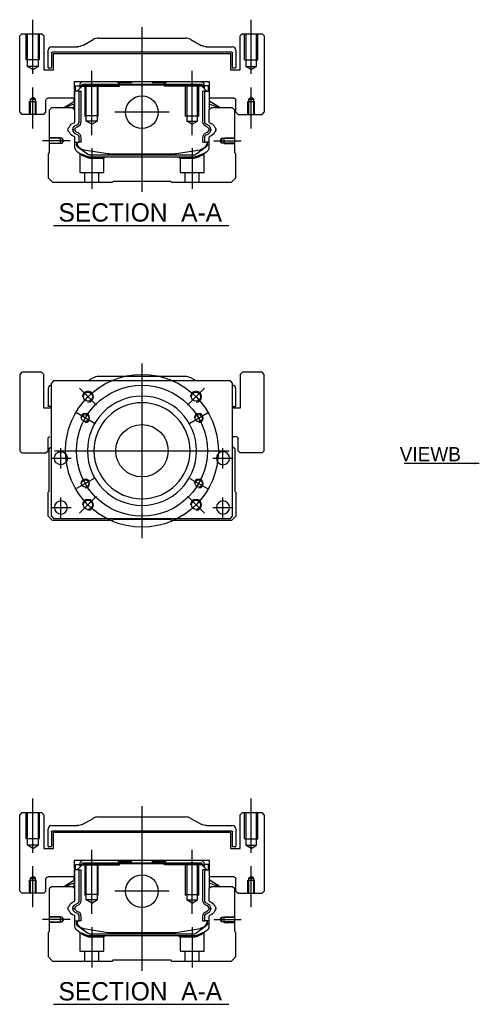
# Model space of a CAD drawing. Header units: millimetres. Extents: x 1805 to 4914, y -1594 to 860.
# Tile 441 of 656: x 3642 to 3853, y -1130 to -679. Entities that reach past the tile are written whole.
import ezdxf
from ezdxf.lldxf.tags import DXFTag

# ---------------------------------------------------------------- set-up
doc = ezdxf.new("R2010")
doc.units = ezdxf.units.MM
doc.layers.get('0').update_dxf_attribs({"linetype": 'CONTINUOUS'})
doc.styles.add('CHN', font='txt')
doc.styles.add('DIM-7', font='SIMPLEX.shx', dxfattribs={"width": 0.7, "bigfont": 'chineset.shx'})
tags = doc.linetypes.add('DASHED', pattern=[25.72, 12.86, -12.86]).pattern_tags.tags
tags[6:7] = [DXFTag(74, 4), DXFTag(75, 0), DXFTag(340, '0'), DXFTag(46, 0.0), DXFTag(50, 0.0), DXFTag(44, 0.0), DXFTag(45, 0.0)]
tags[4:5] = [DXFTag(74, 4), DXFTag(75, 0), DXFTag(340, '0'), DXFTag(46, 0.0), DXFTag(50, 0.0), DXFTag(44, 0.0), DXFTag(45, 0.0)]
doc.dimstyles.new('CNS', dxfattribs={"dimtxt": 3.5, "dimasz": 2.5, "dimexe": 1, "dimexo": 1, "dimgap": 1, "dimtad": 1, "dimdsep": 46, "dimtxsty": 'DIM-7', "dimcen": 0.09, "dimclrd": 4, "dimclre": 4, "dimclrt": 1, "dimadec": 0, "dimazin": 0, "dimtfac": 1, "dimtmove": 0, "dimatfit": 3, "dimfxl": 0, "dimtvp": 0.971429, "dimtolj": 1, "dimarcsym": 0})

msp = doc.modelspace()

# ---------------------------------------------------------------- linework, layer by layer
at = {"ltscale": 0.2}
for p, q in [((3648.39, -703.57), (3648.39, -678.74)), ((3748.39, -703.57), (3748.39, -678.74)), ((3698.39, -682.16), (3698.39, -757.66)), ((3675.39, -731.6), (3675.39, -702.16)), ((3721.39, -731.6), (3721.39, -702.16)), ((3648.39, -728.57), (3648.39, -709.74)), ((3748.39, -728.57), (3748.39, -709.74)), ((3710.86, -721.16), (3685.91, -721.16)), ((3665.53, -734.16), (3652.89, -734.16)), ((3731.24, -734.16), (3743.89, -734.16)), ((3675.39, -737.66), (3675.39, -756.16)), ((3721.39, -737.66), (3721.39, -756.16)), ((3677.53, -855.33), (3669.75, -847.56)), ((3719.25, -855.33), (3727.02, -847.56)), ((3677.53, -897.05), (3669.75, -904.83)), ((3719.25, -897.05), (3727.02, -904.83)), ((3648.39, -1060.31), (3648.39, -1035.49)), ((3748.39, -1060.31), (3748.39, -1035.49)), ((3698.39, -1038.9), (3698.39, -1114.4)), ((3675.39, -1088.34), (3675.39, -1058.9)), ((3721.39, -1088.34), (3721.39, -1058.9)), ((3648.39, -1085.31), (3648.39, -1066.49)), ((3748.39, -1085.31), (3748.39, -1066.49)), ((3710.86, -1077.9), (3685.91, -1077.9)), ((3665.53, -1090.9), (3652.89, -1090.9)), ((3731.24, -1090.9), (3743.89, -1090.9)), ((3675.39, -1094.4), (3675.39, -1112.9)), ((3721.39, -1094.4), (3721.39, -1112.9))]:
    msp.add_line(p, q, dxfattribs=at)
at = {"linetype": 'Continuous'}
for p, q in [((3643.39, -685.16), (3642.39, -686.16)), ((3643.39, -685.16), (3642.39, -686.16)), ((3643.39, -685.16), (3652.39, -685.16)), ((3653.39, -686.16), (3652.39, -685.16)), ((3744.39, -685.16), (3743.39, -686.16)), ((3744.39, -685.16), (3743.39, -686.16)), ((3744.39, -685.16), (3753.39, -685.16)), ((3754.39, -686.16), (3753.39, -685.16)), ((3642.39, -721.16), (3642.39, -686.16)), ((3642.39, -721.16), (3642.39, -686.16)), ((3653.39, -686.16), (3653.39, -701.66)), ((3671.29, -690.5), (3675.98, -687.82)), ((3678.46, -687.16), (3718.31, -687.16)), ((3720.79, -687.82), (3725.48, -690.5)), ((3743.39, -701.66), (3743.39, -686.16)), ((3743.39, -701.66), (3743.39, -686.16)), ((3754.39, -686.16), (3754.39, -721.16)), ((3655.39, -700.63), (3655.39, -692.66)), ((3656.89, -691.16), (3668.81, -691.16)), ((3656.89, -693.96), (3656.89, -700.63)), ((3739.59, -693.66), (3657.19, -693.66)), ((3657.89, -694.16), (3738.89, -694.16)), ((3657.89, -701.66), (3657.89, -694.16)), ((3657.89, -701.66), (3657.89, -694.16)), ((3727.96, -691.16), (3739.89, -691.16)), ((3738.89, -694.16), (3738.89, -701.66)), ((3739.89, -700.93), (3739.89, -693.96)), ((3741.39, -692.66), (3741.39, -700.63)), ((3653.39, -701.66), (3657.89, -701.66)), ((3656.59, -700.93), (3655.69, -700.93)), ((3738.89, -701.66), (3743.39, -701.66)), ((3741.09, -700.93), (3739.89, -700.93)), ((3667.4, -707.16), (3667.42, -714.66)), ((3729.37, -707.16), (3667.4, -707.16)), ((3670.91, -707.16), (3669.91, -708.16)), ((3687.19, -707.16), (3687.74, -707.71)), ((3687.74, -707.71), (3688.09, -707.71)), ((3693.39, -707.71), (3688.09, -707.71)), ((3688.09, -708.21), (3688.09, -707.71)), ((3693.39, -707.71), (3693.94, -707.16)), ((3702.84, -707.16), (3693.94, -707.16)), ((3703.39, -707.71), (3702.84, -707.16)), ((3708.69, -707.71), (3703.39, -707.71)), ((3708.69, -708.21), (3708.69, -707.71)), ((3708.69, -707.71), (3709.04, -707.71)), ((3709.04, -707.71), (3709.59, -707.16)), ((3709.04, -707.71), (3709.59, -707.16)), ((3726.87, -708.16), (3725.87, -707.16)), ((3729.36, -714.66), (3729.37, -707.16)), ((3729.36, -711.41), (3729.37, -707.16)), ((3667.51, -711.41), (3667.41, -711.41)), ((3667.51, -716.06), (3667.51, -711.41)), ((3667.56, -711.41), (3667.51, -711.41)), ((3669.66, -711.41), (3667.56, -711.41)), ((3667.56, -711.41), (3667.56, -718.66)), ((3667.91, -709.01), (3669.91, -709.01)), ((3667.91, -711.41), (3667.91, -709.01)), ((3668.71, -711.41), (3671.41, -708.71)), ((3669.66, -725.36), (3669.66, -711.41)), ((3669.66, -711.41), (3670.56, -711.41)), ((3669.91, -708.16), (3669.91, -709.01)), ((3669.91, -709.01), (3669.91, -710.21)), ((3670.41, -709.16), (3669.91, -709.16)), ((3670.41, -709.07), (3671.27, -708.21)), ((3670.64, -709.17), (3670.41, -709.07)), ((3670.41, -709.71), (3670.41, -709.07)), ((3670.56, -725.36), (3670.56, -711.41)), ((3670.64, -709.17), (3671.37, -708.44)), ((3670.64, -709.48), (3670.64, -709.17)), ((3671.27, -708.21), (3725.5, -708.21)), ((3671.37, -708.44), (3671.27, -708.21)), ((3671.37, -708.44), (3725.41, -708.44)), ((3725.37, -708.71), (3671.41, -708.71)), ((3728.07, -711.41), (3725.37, -708.71)), ((3725.41, -708.44), (3725.5, -708.21)), ((3726.14, -709.17), (3725.41, -708.44)), ((3726.37, -709.07), (3725.5, -708.21)), ((3726.14, -709.17), (3726.37, -709.07)), ((3726.14, -709.48), (3726.14, -709.17)), ((3727.12, -711.41), (3726.22, -711.41)), ((3726.22, -725.36), (3726.22, -711.41)), ((3726.37, -709.71), (3726.37, -709.07)), ((3726.87, -709.16), (3726.37, -709.16)), ((3726.87, -709.01), (3726.87, -708.16)), ((3728.87, -709.01), (3726.87, -709.01)), ((3726.87, -709.01), (3726.87, -710.21)), ((3727.12, -711.41), (3729.22, -711.41)), ((3727.12, -725.36), (3727.12, -711.41)), ((3728.87, -709.01), (3728.87, -709.01)), ((3728.87, -711.41), (3728.87, -709.01)), ((3728.87, -711.41), (3728.87, -709.01)), ((3729.22, -711.41), (3729.27, -711.41)), ((3729.22, -711.41), (3729.22, -718.66)), ((3729.27, -711.41), (3729.36, -711.41)), ((3729.27, -716.06), (3729.27, -711.41)), ((3654.39, -721.16), (3654.39, -715.66)), ((3667.42, -714.66), (3655.39, -714.66)), ((3662.5, -719.16), (3667.56, -716.02)), ((3667.41, -716.12), (3667.41, -714.66)), ((3734.27, -719.16), (3729.22, -716.02)), ((3740.39, -714.66), (3729.36, -714.66)), ((3729.37, -716.12), (3729.37, -714.66)), ((3734.27, -719.16), (3729.37, -716.12)), ((3741.39, -721.16), (3741.39, -715.66)), ((3741.39, -721.16), (3741.39, -715.66)), ((3642.39, -721.16), (3643.39, -722.16)), ((3642.39, -721.16), (3643.39, -722.16)), ((3653.39, -722.16), (3654.39, -721.16)), ((3656.89, -719.16), (3655.89, -720.16)), ((3655.89, -720.16), (3655.89, -739.61)), ((3666.71, -719.16), (3656.89, -719.16)), ((3667.56, -717.36), (3663.05, -719.16)), ((3667.71, -720.16), (3666.71, -719.16)), ((3667.41, -719.86), (3667.41, -717.42)), ((3667.51, -719.96), (3667.51, -717.38)), ((3667.71, -725.48), (3667.71, -720.16)), ((3730.07, -719.16), (3729.07, -720.16)), ((3729.07, -720.16), (3729.07, -725.48)), ((3729.22, -717.36), (3733.72, -719.16)), ((3729.27, -719.96), (3729.27, -717.38)), ((3729.37, -719.86), (3729.37, -717.42)), ((3739.89, -719.16), (3730.07, -719.16)), ((3740.89, -720.16), (3739.89, -719.16)), ((3740.89, -739.61), (3740.89, -720.16)), ((3741.39, -721.16), (3742.39, -722.16)), ((3741.39, -721.16), (3742.39, -722.16)), ((3753.39, -722.16), (3754.39, -721.16)), ((3653.39, -722.16), (3643.39, -722.16)), ((3742.39, -722.16), (3753.39, -722.16)), ((3667.71, -737.09), (3667.71, -732.7)), ((3667.71, -734.81), (3669.66, -734.81)), ((3668.41, -734.81), (3668.41, -735.89)), ((3668.71, -734.81), (3668.71, -735.86)), ((3669.66, -734.81), (3669.66, -732.81)), ((3670.56, -734.81), (3669.66, -734.81)), ((3670.56, -734.81), (3670.56, -732.81)), ((3726.22, -734.81), (3726.22, -732.81)), ((3726.22, -734.81), (3727.12, -734.81)), ((3727.12, -734.81), (3727.12, -732.81)), ((3729.07, -734.81), (3727.12, -734.81)), ((3728.07, -734.81), (3728.07, -735.86)), ((3728.37, -735.89), (3728.37, -734.81)), ((3729.07, -732.7), (3729.07, -737.09)), ((3655.89, -739.61), (3655.39, -740.11)), ((3669.09, -737.16), (3669.02, -737.11)), ((3673.51, -740.37), (3669.09, -737.16)), ((3671.78, -738.29), (3682.68, -740.03)), ((3714.09, -740.03), (3725, -738.29)), ((3727.68, -737.16), (3723.26, -740.37)), ((3727.75, -737.11), (3727.68, -737.16)), ((3741.39, -740.11), (3740.89, -739.61)), ((3655.39, -740.11), (3655.39, -751.16)), ((3674.39, -740.66), (3722.38, -740.66)), ((3721.88, -741.66), (3674.9, -741.66)), ((3684.34, -740.16), (3712.44, -740.16)), ((3727.21, -739.86), (3723.78, -741.28)), ((3741.39, -751.16), (3741.39, -740.11)), ((3655.39, -751.16), (3657.39, -753.16)), ((3684.89, -753.16), (3685.39, -752.66)), ((3685.39, -752.66), (3711.39, -752.66)), ((3711.39, -752.66), (3711.89, -753.16)), ((3739.39, -753.16), (3741.39, -751.16)), ((3657.39, -753.16), (3684.89, -753.16)), ((3711.89, -753.16), (3739.39, -753.16)), ((3643.39, -840.19), (3642.39, -841.19)), ((3643.39, -840.19), (3642.39, -841.19)), ((3642.39, -841.19), (3642.39, -876.19)), ((3642.39, -841.19), (3642.39, -876.19)), ((3652.39, -840.19), (3643.39, -840.19)), ((3653.39, -841.19), (3652.39, -840.19)), ((3653.39, -856.69), (3653.39, -841.19)), ((3675.98, -842.85), (3673.64, -844.19)), ((3718.31, -842.19), (3678.46, -842.19)), ((3723.14, -844.19), (3720.79, -842.85)), ((3744.39, -840.19), (3743.39, -841.19)), ((3744.39, -840.19), (3743.39, -841.19)), ((3743.39, -841.19), (3743.39, -856.69)), ((3743.39, -841.19), (3743.39, -856.69)), ((3753.39, -840.19), (3744.39, -840.19)), ((3754.39, -841.19), (3753.39, -840.19)), ((3754.39, -876.19), (3754.39, -841.19)), ((3655.39, -847.69), (3655.39, -855.66)), ((3657.89, -844.19), (3656.89, -845.19)), ((3656.89, -906.19), (3656.89, -845.19)), ((3726.39, -844.19), (3657.89, -844.19)), ((3738.89, -844.19), (3726.39, -844.19)), ((3739.89, -845.19), (3738.89, -844.19)), ((3739.89, -906.19), (3739.89, -845.19)), ((3741.39, -855.66), (3741.39, -847.69)), ((3656.89, -856.69), (3653.39, -856.69)), ((3656.89, -855.96), (3655.69, -855.96)), ((3743.39, -856.69), (3739.89, -856.69)), ((3740.19, -855.96), (3741.09, -855.96)), ((3739.89, -869.69), (3741.39, -869.69)), ((3655.39, -876.19), (3655.39, -870.69)), ((3655.89, -875.19), (3656.89, -874.19)), ((3739.89, -874.19), (3740.89, -875.19)), ((3742.39, -876.19), (3742.39, -870.69)), ((3642.39, -876.19), (3643.39, -877.19)), ((3642.39, -876.19), (3643.39, -877.19)), ((3643.39, -877.19), (3654.39, -877.19)), ((3654.39, -877.19), (3655.39, -876.19)), ((3655.89, -894.64), (3655.89, -875.19)), ((3740.89, -875.19), (3740.89, -894.64)), ((3742.39, -876.19), (3743.39, -877.19)), ((3753.39, -877.19), (3743.39, -877.19)), ((3753.39, -877.19), (3754.39, -876.19)), ((3655.39, -895.14), (3655.89, -894.64)), ((3655.39, -906.19), (3655.39, -895.14)), ((3740.89, -894.64), (3741.39, -895.14)), ((3741.39, -895.14), (3741.39, -906.19)), ((3657.39, -908.19), (3655.39, -906.19)), ((3656.89, -906.19), (3657.89, -907.19)), ((3738.89, -907.19), (3739.89, -906.19)), ((3741.39, -906.19), (3739.39, -908.19)), ((3684.89, -908.19), (3657.39, -908.19)), ((3657.89, -907.19), (3738.89, -907.19)), ((3685.39, -907.69), (3684.89, -908.19)), ((3711.39, -907.69), (3685.39, -907.69)), ((3711.89, -908.19), (3711.39, -907.69)), ((3739.39, -908.19), (3711.89, -908.19)), ((3643.39, -1041.9), (3642.39, -1042.9)), ((3643.39, -1041.9), (3642.39, -1042.9)), ((3642.39, -1077.9), (3642.39, -1042.9)), ((3642.39, -1077.9), (3642.39, -1042.9)), ((3643.39, -1041.9), (3652.39, -1041.9)), ((3653.39, -1042.9), (3652.39, -1041.9)), ((3653.39, -1042.9), (3653.39, -1058.4)), ((3671.29, -1047.24), (3675.98, -1044.56)), ((3678.46, -1043.9), (3718.31, -1043.9)), ((3720.79, -1044.56), (3725.48, -1047.24)), ((3744.39, -1041.9), (3743.39, -1042.9)), ((3744.39, -1041.9), (3743.39, -1042.9)), ((3743.39, -1058.4), (3743.39, -1042.9)), ((3743.39, -1058.4), (3743.39, -1042.9)), ((3744.39, -1041.9), (3753.39, -1041.9)), ((3754.39, -1042.9), (3753.39, -1041.9)), ((3754.39, -1042.9), (3754.39, -1077.9)), ((3655.39, -1057.37), (3655.39, -1049.4)), ((3656.89, -1047.9), (3668.81, -1047.9)), ((3656.89, -1050.7), (3656.89, -1057.37)), ((3739.59, -1050.4), (3657.19, -1050.4)), ((3727.96, -1047.9), (3739.89, -1047.9)), ((3739.89, -1057.67), (3739.89, -1050.7)), ((3741.39, -1049.4), (3741.39, -1057.37)), ((3657.89, -1050.9), (3738.89, -1050.9)), ((3657.89, -1058.4), (3657.89, -1050.9)), ((3657.89, -1058.4), (3657.89, -1050.9)), ((3738.89, -1050.9), (3738.89, -1058.4)), ((3653.39, -1058.4), (3657.89, -1058.4)), ((3656.59, -1057.67), (3655.69, -1057.67)), ((3738.89, -1058.4), (3743.39, -1058.4)), ((3741.09, -1057.67), (3739.89, -1057.67)), ((3667.4, -1063.9), (3667.42, -1071.4)), ((3729.37, -1063.9), (3667.4, -1063.9)), ((3670.91, -1063.9), (3669.91, -1064.9)), ((3687.19, -1063.9), (3687.74, -1064.45)), ((3693.39, -1064.45), (3693.94, -1063.9)), ((3702.84, -1063.9), (3693.94, -1063.9)), ((3703.39, -1064.45), (3702.84, -1063.9)), ((3709.04, -1064.45), (3709.59, -1063.9)), ((3709.04, -1064.45), (3709.59, -1063.9)), ((3726.87, -1064.9), (3725.87, -1063.9)), ((3729.36, -1071.4), (3729.37, -1063.9)), ((3729.36, -1068.15), (3729.37, -1063.9)), ((3667.51, -1068.15), (3667.41, -1068.15)), ((3667.51, -1072.8), (3667.51, -1068.15)), ((3667.56, -1068.15), (3667.51, -1068.15)), ((3669.66, -1068.15), (3667.56, -1068.15)), ((3667.56, -1068.15), (3667.56, -1075.4)), ((3667.91, -1065.75), (3669.91, -1065.75)), ((3667.91, -1068.15), (3667.91, -1065.75)), ((3668.71, -1068.15), (3671.41, -1065.45)), ((3669.66, -1082.1), (3669.66, -1068.15)), ((3669.66, -1068.15), (3670.56, -1068.15)), ((3669.91, -1064.9), (3669.91, -1065.75)), ((3669.91, -1065.75), (3669.91, -1066.95)), ((3670.41, -1065.9), (3669.91, -1065.9)), ((3670.41, -1065.81), (3671.27, -1064.95)), ((3670.64, -1065.91), (3670.41, -1065.81)), ((3670.41, -1066.45), (3670.41, -1065.81)), ((3670.56, -1082.1), (3670.56, -1068.15)), ((3670.64, -1065.91), (3671.37, -1065.18)), ((3670.64, -1066.22), (3670.64, -1065.91)), ((3671.27, -1064.95), (3725.5, -1064.95)), ((3671.37, -1065.18), (3671.27, -1064.95)), ((3671.37, -1065.18), (3725.41, -1065.18)), ((3725.37, -1065.45), (3671.41, -1065.45)), ((3687.74, -1064.45), (3688.09, -1064.45)), ((3693.39, -1064.45), (3688.09, -1064.45)), ((3688.09, -1064.95), (3688.09, -1064.45)), ((3708.69, -1064.45), (3703.39, -1064.45)), ((3708.69, -1064.95), (3708.69, -1064.45)), ((3708.69, -1064.45), (3709.04, -1064.45)), ((3728.07, -1068.15), (3725.37, -1065.45)), ((3725.41, -1065.18), (3725.5, -1064.95)), ((3726.14, -1065.91), (3725.41, -1065.18)), ((3726.37, -1065.81), (3725.5, -1064.95)), ((3726.14, -1065.91), (3726.37, -1065.81)), ((3726.14, -1066.22), (3726.14, -1065.91)), ((3727.12, -1068.15), (3726.22, -1068.15)), ((3726.22, -1082.1), (3726.22, -1068.15)), ((3726.37, -1066.45), (3726.37, -1065.81)), ((3726.87, -1065.9), (3726.37, -1065.9)), ((3726.87, -1065.75), (3726.87, -1064.9)), ((3728.87, -1065.75), (3726.87, -1065.75)), ((3726.87, -1065.75), (3726.87, -1066.95)), ((3727.12, -1068.15), (3729.22, -1068.15)), ((3727.12, -1082.1), (3727.12, -1068.15)), ((3728.87, -1065.75), (3728.87, -1065.75)), ((3728.87, -1068.15), (3728.87, -1065.75)), ((3728.87, -1068.15), (3728.87, -1065.75)), ((3729.22, -1068.15), (3729.27, -1068.15)), ((3729.22, -1068.15), (3729.22, -1075.4)), ((3729.27, -1068.15), (3729.36, -1068.15)), ((3729.27, -1072.8), (3729.27, -1068.15)), ((3654.39, -1077.9), (3654.39, -1072.4)), ((3667.42, -1071.4), (3655.39, -1071.4)), ((3662.5, -1075.9), (3667.56, -1072.76)), ((3667.41, -1072.86), (3667.41, -1071.4)), ((3734.27, -1075.9), (3729.22, -1072.76)), ((3740.39, -1071.4), (3729.36, -1071.4)), ((3729.37, -1072.86), (3729.37, -1071.4)), ((3734.27, -1075.9), (3729.37, -1072.86)), ((3741.39, -1077.9), (3741.39, -1072.4)), ((3741.39, -1077.9), (3741.39, -1072.4)), ((3656.89, -1075.9), (3655.89, -1076.9)), ((3655.89, -1076.9), (3655.89, -1096.35)), ((3666.71, -1075.9), (3656.89, -1075.9)), ((3667.56, -1074.1), (3663.05, -1075.9)), ((3667.71, -1076.9), (3666.71, -1075.9)), ((3667.41, -1076.6), (3667.41, -1074.16)), ((3667.51, -1076.7), (3667.51, -1074.12)), ((3667.71, -1082.22), (3667.71, -1076.9)), ((3730.07, -1075.9), (3729.07, -1076.9)), ((3729.07, -1076.9), (3729.07, -1082.22)), ((3729.22, -1074.1), (3733.72, -1075.9)), ((3729.27, -1076.7), (3729.27, -1074.12)), ((3729.37, -1076.6), (3729.37, -1074.16)), ((3739.89, -1075.9), (3730.07, -1075.9)), ((3740.89, -1076.9), (3739.89, -1075.9)), ((3740.89, -1096.35), (3740.89, -1076.9)), ((3642.39, -1077.9), (3643.39, -1078.9)), ((3642.39, -1077.9), (3643.39, -1078.9)), ((3653.39, -1078.9), (3643.39, -1078.9)), ((3653.39, -1078.9), (3654.39, -1077.9)), ((3741.39, -1077.9), (3742.39, -1078.9)), ((3741.39, -1077.9), (3742.39, -1078.9)), ((3742.39, -1078.9), (3753.39, -1078.9)), ((3753.39, -1078.9), (3754.39, -1077.9)), ((3667.71, -1093.83), (3667.71, -1089.44)), ((3669.66, -1091.55), (3669.66, -1089.55)), ((3670.56, -1091.55), (3670.56, -1089.55)), ((3726.22, -1091.55), (3726.22, -1089.55)), ((3727.12, -1091.55), (3727.12, -1089.55)), ((3729.07, -1089.44), (3729.07, -1093.83)), ((3667.71, -1091.55), (3669.66, -1091.55)), ((3668.41, -1091.55), (3668.41, -1092.63)), ((3668.71, -1091.55), (3668.71, -1092.6)), ((3669.09, -1093.9), (3669.02, -1093.85)), ((3673.51, -1097.11), (3669.09, -1093.9)), ((3670.56, -1091.55), (3669.66, -1091.55)), ((3671.78, -1095.03), (3682.68, -1096.77)), ((3714.09, -1096.77), (3725, -1095.03)), ((3727.68, -1093.9), (3723.26, -1097.11)), ((3726.22, -1091.55), (3727.12, -1091.55)), ((3729.07, -1091.55), (3727.12, -1091.55)), ((3727.75, -1093.85), (3727.68, -1093.9)), ((3728.07, -1091.55), (3728.07, -1092.6)), ((3728.37, -1092.63), (3728.37, -1091.55)), ((3655.89, -1096.35), (3655.39, -1096.85)), ((3655.39, -1096.85), (3655.39, -1107.9)), ((3674.39, -1097.4), (3722.38, -1097.4)), ((3721.88, -1098.4), (3674.9, -1098.4)), ((3684.34, -1096.9), (3712.44, -1096.9)), ((3727.21, -1096.6), (3723.78, -1098.02)), ((3741.39, -1096.85), (3740.89, -1096.35)), ((3741.39, -1107.9), (3741.39, -1096.85)), ((3655.39, -1107.9), (3657.39, -1109.9)), ((3684.89, -1109.9), (3685.39, -1109.4)), ((3685.39, -1109.4), (3711.39, -1109.4)), ((3711.39, -1109.4), (3711.89, -1109.9)), ((3739.39, -1109.9), (3741.39, -1107.9)), ((3657.39, -1109.9), (3684.89, -1109.9)), ((3711.89, -1109.9), (3739.39, -1109.9))]:
    msp.add_line(p, q, dxfattribs=at)
at = {"linetype": 'DASHED', "ltscale": 0.08}
for p, q in [((3645.39, -697.16), (3645.39, -685.16)), ((3645.89, -697.16), (3645.89, -685.16)), ((3645.89, -700.16), (3645.89, -685.16)), ((3650.89, -685.16), (3650.89, -697.16)), ((3650.89, -685.16), (3650.89, -700.16)), ((3651.39, -697.16), (3651.39, -685.16)), ((3745.39, -697.16), (3745.39, -685.16)), ((3745.89, -685.16), (3745.89, -697.16)), ((3745.89, -685.16), (3745.89, -700.16)), ((3750.89, -697.16), (3750.89, -685.16)), ((3750.89, -700.16), (3750.89, -685.16)), ((3751.39, -697.16), (3751.39, -685.16)), ((3651.39, -697.16), (3645.39, -697.16)), ((3745.39, -697.16), (3751.39, -697.16)), ((3650.89, -700.16), (3645.89, -700.16)), ((3648.39, -701.6), (3645.89, -700.16)), ((3648.39, -701.6), (3650.89, -700.16)), ((3745.89, -700.16), (3750.89, -700.16)), ((3748.39, -701.6), (3745.89, -700.16)), ((3748.39, -701.6), (3750.89, -700.16)), ((3646.89, -716.16), (3649.89, -716.16)), ((3646.89, -722.16), (3646.89, -716.16)), ((3647.14, -715.16), (3648.39, -714.44)), ((3647.14, -715.16), (3647.14, -722.16)), ((3647.14, -715.16), (3647.14, -715.16)), ((3647.14, -715.16), (3649.64, -715.16)), ((3647.14, -716.16), (3647.14, -722.16)), ((3649.64, -715.16), (3648.39, -714.44)), ((3649.64, -722.16), (3649.64, -715.16)), ((3649.64, -722.16), (3649.64, -716.16)), ((3649.89, -722.16), (3649.89, -716.16)), ((3746.89, -716.16), (3749.89, -716.16)), ((3746.89, -722.16), (3746.89, -716.16)), ((3747.14, -715.16), (3748.39, -714.44)), ((3747.14, -715.16), (3747.14, -722.16)), ((3747.14, -715.16), (3747.14, -715.16)), ((3747.14, -715.16), (3749.64, -715.16)), ((3747.14, -716.16), (3747.14, -722.16)), ((3749.64, -715.16), (3748.39, -714.44)), ((3749.64, -722.16), (3749.64, -715.16)), ((3749.64, -722.16), (3749.64, -716.16)), ((3749.89, -722.16), (3749.89, -716.16)), ((3645.39, -1053.9), (3645.39, -1041.9)), ((3645.89, -1053.9), (3645.89, -1041.9)), ((3645.89, -1056.9), (3645.89, -1041.9)), ((3650.89, -1041.9), (3650.89, -1053.9)), ((3650.89, -1041.9), (3650.89, -1056.9)), ((3651.39, -1053.9), (3651.39, -1041.9)), ((3745.39, -1053.9), (3745.39, -1041.9)), ((3745.89, -1041.9), (3745.89, -1053.9)), ((3745.89, -1041.9), (3745.89, -1056.9)), ((3750.89, -1053.9), (3750.89, -1041.9)), ((3750.89, -1056.9), (3750.89, -1041.9)), ((3751.39, -1053.9), (3751.39, -1041.9)), ((3651.39, -1053.9), (3645.39, -1053.9)), ((3745.39, -1053.9), (3751.39, -1053.9)), ((3650.89, -1056.9), (3645.89, -1056.9)), ((3648.39, -1058.34), (3645.89, -1056.9)), ((3648.39, -1058.34), (3650.89, -1056.9)), ((3745.89, -1056.9), (3750.89, -1056.9)), ((3748.39, -1058.34), (3745.89, -1056.9)), ((3748.39, -1058.34), (3750.89, -1056.9)), ((3646.89, -1072.9), (3649.89, -1072.9)), ((3646.89, -1078.9), (3646.89, -1072.9)), ((3647.14, -1071.9), (3648.39, -1071.18)), ((3647.14, -1071.9), (3647.14, -1078.9)), ((3647.14, -1071.9), (3647.14, -1071.9)), ((3647.14, -1071.9), (3649.64, -1071.9)), ((3647.14, -1072.9), (3647.14, -1078.9)), ((3649.64, -1071.9), (3648.39, -1071.18)), ((3649.64, -1078.9), (3649.64, -1071.9)), ((3649.64, -1078.9), (3649.64, -1072.9)), ((3649.89, -1078.9), (3649.89, -1072.9)), ((3746.89, -1072.9), (3749.89, -1072.9)), ((3746.89, -1078.9), (3746.89, -1072.9)), ((3747.14, -1071.9), (3748.39, -1071.18)), ((3747.14, -1071.9), (3747.14, -1078.9)), ((3747.14, -1071.9), (3747.14, -1071.9)), ((3747.14, -1071.9), (3749.64, -1071.9)), ((3747.14, -1072.9), (3747.14, -1078.9)), ((3749.64, -1071.9), (3748.39, -1071.18)), ((3749.64, -1078.9), (3749.64, -1071.9)), ((3749.64, -1078.9), (3749.64, -1072.9)), ((3749.89, -1078.9), (3749.89, -1072.9))]:
    msp.add_line(p, q, dxfattribs=at)
at = {"linetype": 'DASHED'}
for p, q in [((3687.19, -707.16), (3687.74, -707.71)), ((3687.74, -709.16), (3687.74, -707.71)), ((3709.04, -707.71), (3708.69, -707.71)), ((3709.04, -709.16), (3709.04, -707.71)), ((3670.41, -709.16), (3688.09, -709.16)), ((3688.09, -709.16), (3688.09, -708.21)), ((3708.69, -709.16), (3708.69, -708.21)), ((3726.37, -709.16), (3708.69, -709.16)), ((3727.67, -709.21), (3727.67, -709.21)), ((3729.36, -711.41), (3729.37, -711.41)), ((3729.43, -716.16), (3729.43, -716.16)), ((3674.94, -742.16), (3680.89, -742.16)), ((3680.89, -742.16), (3681.39, -741.66)), ((3715.33, -741.66), (3715.83, -742.16)), ((3715.83, -742.16), (3721.83, -742.16)), ((3653.39, -841.19), (3652.39, -840.19)), ((3653.39, -856.69), (3653.39, -841.19)), ((3754.39, -841.19), (3753.39, -840.19)), ((3754.39, -876.19), (3754.39, -841.19)), ((3655.39, -876.19), (3655.39, -870.69)), ((3654.39, -877.19), (3655.39, -876.19)), ((3753.39, -877.19), (3754.39, -876.19)), ((3687.19, -1063.9), (3687.74, -1064.45)), ((3670.41, -1065.9), (3688.09, -1065.9)), ((3687.74, -1065.9), (3687.74, -1064.45)), ((3688.09, -1065.9), (3688.09, -1064.95)), ((3709.04, -1064.45), (3708.69, -1064.45)), ((3708.69, -1065.9), (3708.69, -1064.95)), ((3726.37, -1065.9), (3708.69, -1065.9)), ((3709.04, -1065.9), (3709.04, -1064.45)), ((3727.67, -1065.95), (3727.67, -1065.95)), ((3729.36, -1068.15), (3729.37, -1068.15)), ((3729.43, -1072.9), (3729.43, -1072.9)), ((3674.94, -1098.9), (3680.89, -1098.9)), ((3680.89, -1098.9), (3681.39, -1098.4)), ((3715.33, -1098.4), (3715.83, -1098.9)), ((3715.83, -1098.9), (3721.83, -1098.9))]:
    msp.add_line(p, q, dxfattribs=at)
at = {"linetype": 'DASHED', "ltscale": 0.1}
for p, q in [((3672.39, -723.16), (3672.39, -709.16)), ((3672.89, -725.16), (3672.89, -709.16)), ((3677.89, -709.16), (3677.89, -725.16)), ((3678.39, -723.16), (3678.39, -709.16)), ((3718.39, -723.16), (3718.39, -709.16)), ((3718.89, -709.16), (3718.89, -725.16)), ((3723.89, -725.16), (3723.89, -709.16)), ((3724.39, -723.16), (3724.39, -709.16)), ((3678.39, -722.71), (3672.39, -722.71)), ((3677.89, -725.16), (3672.89, -725.16)), ((3675.39, -726.6), (3672.89, -725.16)), ((3675.39, -726.6), (3677.89, -725.16)), ((3718.39, -722.71), (3724.39, -722.71)), ((3718.89, -725.16), (3723.89, -725.16)), ((3721.39, -726.6), (3718.89, -725.16)), ((3721.39, -726.6), (3723.89, -725.16)), ((3660.89, -732.86), (3655.89, -732.86)), ((3661.88, -733.08), (3655.89, -733.08)), ((3660.89, -732.86), (3660.89, -735.46)), ((3662.53, -734.16), (3661.88, -733.08)), ((3661.88, -733.08), (3661.88, -735.23)), ((3661.88, -735.23), (3662.53, -734.16)), ((3734.24, -734.16), (3734.89, -733.08)), ((3734.89, -735.23), (3734.24, -734.16)), ((3734.89, -733.08), (3740.89, -733.08)), ((3734.89, -733.08), (3734.89, -735.23)), ((3735.89, -732.86), (3735.89, -735.46)), ((3735.89, -732.86), (3740.89, -732.86)), ((3655.89, -735.23), (3661.88, -735.23)), ((3660.89, -735.46), (3655.89, -735.46)), ((3740.89, -735.23), (3734.89, -735.23)), ((3735.89, -735.46), (3740.89, -735.46)), ((3669.89, -740.33), (3669.89, -748.66)), ((3680.89, -748.66), (3680.89, -742.16)), ((3715.83, -742.16), (3715.83, -748.66)), ((3726.83, -748.66), (3726.83, -740.35)), ((3669.89, -748.66), (3680.89, -748.66)), ((3672.09, -748.66), (3672.09, -753.16)), ((3678.69, -753.16), (3678.69, -748.66)), ((3715.83, -748.66), (3726.83, -748.66)), ((3718.03, -748.66), (3718.03, -753.16)), ((3724.63, -753.16), (3724.63, -748.66)), ((3672.39, -1079.9), (3672.39, -1065.9)), ((3672.89, -1081.9), (3672.89, -1065.9)), ((3677.89, -1065.9), (3677.89, -1081.9)), ((3678.39, -1079.9), (3678.39, -1065.9)), ((3718.39, -1079.9), (3718.39, -1065.9)), ((3718.89, -1065.9), (3718.89, -1081.9)), ((3723.89, -1081.9), (3723.89, -1065.9)), ((3724.39, -1079.9), (3724.39, -1065.9)), ((3678.39, -1079.45), (3672.39, -1079.45)), ((3677.89, -1081.9), (3672.89, -1081.9)), ((3675.39, -1083.34), (3672.89, -1081.9)), ((3675.39, -1083.34), (3677.89, -1081.9)), ((3718.39, -1079.45), (3724.39, -1079.45)), ((3718.89, -1081.9), (3723.89, -1081.9)), ((3721.39, -1083.34), (3718.89, -1081.9)), ((3721.39, -1083.34), (3723.89, -1081.9)), ((3660.89, -1089.6), (3655.89, -1089.6)), ((3661.88, -1089.82), (3655.89, -1089.82)), ((3660.89, -1089.6), (3660.89, -1092.2)), ((3662.53, -1090.9), (3661.88, -1089.82)), ((3661.88, -1089.82), (3661.88, -1091.97)), ((3661.88, -1091.97), (3662.53, -1090.9)), ((3734.24, -1090.9), (3734.89, -1089.82)), ((3734.89, -1091.97), (3734.24, -1090.9)), ((3734.89, -1089.82), (3740.89, -1089.82)), ((3734.89, -1089.82), (3734.89, -1091.97)), ((3735.89, -1089.6), (3735.89, -1092.2)), ((3735.89, -1089.6), (3740.89, -1089.6)), ((3655.89, -1091.97), (3661.88, -1091.97)), ((3660.89, -1092.2), (3655.89, -1092.2)), ((3740.89, -1091.97), (3734.89, -1091.97)), ((3735.89, -1092.2), (3740.89, -1092.2)), ((3669.89, -1097.07), (3669.89, -1105.4)), ((3680.89, -1105.4), (3680.89, -1098.9)), ((3715.83, -1098.9), (3715.83, -1105.4)), ((3726.83, -1105.4), (3726.83, -1097.09)), ((3669.89, -1105.4), (3680.89, -1105.4)), ((3672.09, -1105.4), (3672.09, -1109.9)), ((3678.69, -1109.9), (3678.69, -1105.4)), ((3715.83, -1105.4), (3726.83, -1105.4)), ((3718.03, -1105.4), (3718.03, -1109.9)), ((3724.63, -1109.9), (3724.63, -1105.4))]:
    msp.add_line(p, q, dxfattribs=at)
for p, q in [((3657.92, -772.99), (3738.2, -772.99)), ((3657.92, -1129.73), (3738.2, -1129.73))]:
    msp.add_line(p, q)
at = {"ltscale": 0.3}
for p, q in [((3698.39, -836.19), (3698.39, -916.19)), ((3658.39, -876.19), (3738.39, -876.19))]:
    msp.add_line(p, q, dxfattribs=at)
at = {"ltscale": 0.1}
for p, q in [((3676.43, -863.52), (3668.38, -858.87)), ((3720.34, -863.52), (3728.39, -858.87)), ((3661.27, -884.27), (3661.27, -874.97)), ((3735.5, -884.27), (3735.5, -874.97)), ((3656.62, -879.62), (3665.92, -879.62)), ((3730.85, -879.62), (3740.15, -879.62)), ((3676.43, -888.87), (3668.38, -893.52)), ((3720.34, -888.87), (3728.39, -893.52)), ((3661.27, -906.84), (3661.27, -897.54)), ((3735.5, -906.84), (3735.5, -897.54)), ((3656.62, -902.19), (3665.92, -902.19)), ((3730.85, -902.19), (3740.15, -902.19))]:
    msp.add_line(p, q, dxfattribs=at)
at = {"linetype": 'Continuous'}
for centre, radius in [((3698.39, -721.16), 7.47), ((3673.64, -851.44), 2.1), ((3723.14, -851.44), 2.1), ((3672.41, -861.19), 1.65), ((3724.37, -861.19), 1.65), ((3698.39, -876.19), 12), ((3661.27, -879.62), 3), ((3672.41, -891.19), 1.65), ((3724.37, -891.19), 1.65), ((3673.64, -900.94), 2.1), ((3723.14, -900.94), 2.1), ((3698.39, -1077.9), 7.47)]:
    msp.add_circle(centre, radius, dxfattribs=at)
at = {"ltscale": 0.3}
for radius in [35, 30]:
    msp.add_circle((3698.39, -876.19), radius, dxfattribs=at)
at = {"linetype": 'Continuous', "extrusion": (0, 0, -1)}
for centre, radius in [((-3698.39, -876.19), 25), ((-3698.39, -876.19), 22), ((-3735.5, -879.62), 3), ((-3661.27, -902.19), 3), ((-3735.5, -902.19), 3)]:
    msp.add_circle(centre, radius, dxfattribs=at)
at = {"linetype": 'Continuous'}
for centre, radius, start, end in [((3678.46, -692.16), 5, 90, 119.7449), ((3718.31, -692.16), 5, 60.2551, 90), ((3656.89, -692.66), 1.5, 90, 180), ((3739.89, -692.66), 1.5, 0, 90), ((3655.69, -700.63), 0.3, 180, 270), ((3656.59, -700.63), 0.3, 270, 0), ((3741.09, -700.63), 0.3, 270, 0), ((3667.21, -725.48), 0.5, 285.1919, 0), ((3668.06, -725.36), 1.6, 286.8095, 0), ((3668.06, -725.36), 2.5, 286.8095, 0), ((3729.57, -725.48), 0.5, 180, 254.8081), ((3664.85, -727.7), 0.3, 310.437, 335.092), ((3664.85, -730.48), 0.3, 24.908, 49.563), ((3668.06, -732.81), 2.5, 0, 73.1905), ((3727.54, -729.27), 1.58, 6.5313, 73.1905), ((3727.54, -728.91), 1.58, 286.8095, 353.4687), ((3727.54, -729.27), 2.48, 4.1548, 73.1905), ((3727.54, -728.91), 2.48, 286.8095, 355.8452), ((3731.92, -727.7), 0.3, 204.908, 229.563), ((3731.92, -730.48), 0.3, 130.437, 155.092), ((3667.21, -732.7), 0.5, 0, 74.8081), ((3668.06, -732.81), 1.6, 0, 73.1905), ((3724.37, -734.34), 4, 337.6678, 353.1681), ((3729.57, -732.7), 0.5, 105.1919, 180), ((3672.41, -734.34), 4, 202.3316, 260.9414), ((3684.34, -729.66), 10.5, 260.9414, 270), ((3712.44, -729.66), 10.5, 270, 279.0586), ((3722.38, -739.16), 1.5, 270, 306.0274), ((3678.46, -847.19), 5, 90, 119.7449), ((3718.31, -847.19), 5, 60.2551, 90), ((3656.89, -847.69), 1.5, 90, 180), ((3739.89, -847.69), 1.5, 0, 90), ((3740.19, -855.66), 0.3, 180, 270), ((3741.09, -855.66), 0.3, 270, 0), ((3678.46, -1048.9), 5, 90, 119.7449), ((3718.31, -1048.9), 5, 60.2551, 90), ((3656.89, -1049.4), 1.5, 90, 180), ((3739.89, -1049.4), 1.5, 0, 90), ((3655.69, -1057.37), 0.3, 180, 270), ((3656.59, -1057.37), 0.3, 270, 0), ((3741.09, -1057.37), 0.3, 270, 0), ((3667.21, -1082.22), 0.5, 285.1919, 0), ((3668.06, -1082.1), 1.6, 286.8095, 0), ((3668.06, -1082.1), 2.5, 286.8095, 0), ((3729.57, -1082.22), 0.5, 180, 254.8081), ((3664.85, -1084.44), 0.3, 310.437, 335.092), ((3727.54, -1086.01), 1.58, 6.5313, 73.1905), ((3727.54, -1085.65), 1.58, 286.8095, 353.4687), ((3727.54, -1086.01), 2.48, 4.1548, 73.1905), ((3727.54, -1085.65), 2.48, 286.8095, 355.8452), ((3731.92, -1084.44), 0.3, 204.908, 229.563), ((3664.85, -1087.22), 0.3, 24.908, 49.563), ((3667.21, -1089.44), 0.5, 0, 74.8081), ((3668.06, -1089.55), 1.6, 0, 73.1905), ((3668.06, -1089.55), 2.5, 0, 73.1905), ((3729.57, -1089.44), 0.5, 105.1919, 180), ((3731.92, -1087.22), 0.3, 130.437, 155.092), ((3672.41, -1091.08), 4, 202.3316, 260.9414), ((3724.37, -1091.08), 4, 337.6678, 353.1681), ((3684.34, -1086.4), 10.5, 260.9414, 270), ((3712.44, -1086.4), 10.5, 270, 279.0586), ((3722.38, -1095.9), 1.5, 270, 306.0274)]:
    msp.add_arc(centre, radius, start, end, dxfattribs=at)
at = {"linetype": 'Continuous', "extrusion": (6.12303e-17, 0, -1)}
for centre, radius, start, end in [((-3657.19, -693.96), 0.3, 0, 90), ((-3668.81, -686.16), 5, 240.2551, 270), ((-3727.96, -686.16), 5, 270, 299.7449), ((-3739.59, -693.96), 0.3, 90, 180), ((-3655.39, -715.66), 1, 0, 90), ((-3740.39, -715.66), 1, 90, 180), ((-3740.39, -715.66), 1, 90, 180), ((-3728.72, -725.36), 2.5, 286.8095, 0), ((-3728.72, -725.36), 1.6, 286.8095, 0), ((-3728.72, -732.81), 2.5, 0, 73.1905), ((-3672.41, -734.34), 4, 337.6678, 353.1681), ((-3728.72, -732.81), 1.6, 0, 73.1905), ((-3655.69, -855.66), 0.3, 270, 0), ((-3657.19, -1050.7), 0.3, 0, 90), ((-3668.81, -1042.9), 5, 240.2551, 270), ((-3727.96, -1042.9), 5, 270, 299.7449), ((-3739.59, -1050.7), 0.3, 90, 180), ((-3655.39, -1072.4), 1, 0, 90), ((-3740.39, -1072.4), 1, 90, 180), ((-3740.39, -1072.4), 1, 90, 180), ((-3728.72, -1082.1), 2.5, 286.8095, 0), ((-3728.72, -1082.1), 1.6, 286.8095, 0), ((-3728.72, -1089.55), 2.5, 0, 73.1905), ((-3728.72, -1089.55), 1.6, 0, 73.1905), ((-3672.41, -1091.08), 4, 337.6678, 353.1681)]:
    msp.add_arc(centre, radius, start, end, dxfattribs=at)
at = {"linetype": 'Continuous', "extrusion": (0, 0, -1)}
for centre, radius, start, end in [((-3668.24, -729.27), 3.43, 24.908, 74.8081), ((-3728.54, -729.27), 3.43, 105.1919, 155.092), ((-3666.04, -729.09), 1.53, 310.437, 49.563), ((-3668.24, -728.91), 3.43, 285.1919, 335.092), ((-3669.24, -729.27), 2.48, 4.1548, 73.1905), ((-3669.24, -728.91), 2.48, 286.8095, 355.8452), ((-3669.24, -729.27), 1.58, 6.5313, 73.1905), ((-3669.24, -728.91), 1.58, 286.8095, 353.4687), ((-3728.54, -728.91), 3.43, 204.908, 254.8081), ((-3730.73, -729.09), 1.53, 130.437, 229.563), ((-3728.54, -729.27), 3.58, 161.7181, 177.1235), ((-3728.54, -728.91), 3.58, 182.8765, 198.2819), ((-3672.41, -734.34), 3.77, 349.0413, 352.7469), ((-3670.71, -737.09), 3, 292.4327, 0), ((-3669.91, -735.89), 1.5, 306.0274, 0), ((-3724.37, -734.34), 4, 202.3316, 260.9414), ((-3726.07, -737.09), 3, 180, 247.5673), ((-3726.87, -735.89), 1.5, 180, 233.9726), ((-3674.9, -736.66), 5, 270, 292.4327), ((-3674.39, -739.16), 1.5, 270, 306.0274), ((-3721.88, -736.66), 5, 247.5673, 270), ((-3656.39, -870.69), 1, 0, 90), ((-3741.39, -870.69), 1, 90, 180), ((-3666.04, -1085.83), 1.53, 310.437, 49.563), ((-3668.24, -1086.01), 3.43, 24.908, 74.8081), ((-3669.24, -1086.01), 2.48, 4.1548, 73.1905), ((-3669.24, -1085.65), 2.48, 286.8095, 355.8452), ((-3669.24, -1086.01), 1.58, 6.5313, 73.1905), ((-3669.24, -1085.65), 1.58, 286.8095, 353.4687), ((-3728.54, -1086.01), 3.43, 105.1919, 155.092), ((-3730.73, -1085.83), 1.53, 130.437, 229.563), ((-3728.54, -1086.01), 3.58, 161.7181, 177.1235), ((-3728.54, -1085.65), 3.58, 182.8765, 198.2819), ((-3668.24, -1085.65), 3.43, 285.1919, 335.092), ((-3728.54, -1085.65), 3.43, 204.908, 254.8081), ((-3670.71, -1093.83), 3, 292.4327, 0), ((-3669.91, -1092.63), 1.5, 306.0274, 0), ((-3672.41, -1091.08), 3.77, 349.0413, 352.7469), ((-3724.37, -1091.08), 4, 202.3316, 260.9414), ((-3726.07, -1093.83), 3, 180, 247.5673), ((-3726.87, -1092.63), 1.5, 180, 233.9726), ((-3674.9, -1093.4), 5, 270, 292.4327), ((-3674.39, -1095.9), 1.5, 270, 306.0274), ((-3721.88, -1093.4), 5, 247.5673, 270)]:
    msp.add_arc(centre, radius, start, end, dxfattribs=at)
for centre, radius in [((3673.64, -851.44), 2.5), ((3723.14, -851.44), 2.5), ((3672.41, -861.19), 2), ((3724.37, -861.19), 2), ((3672.41, -891.19), 2), ((3724.37, -891.19), 2), ((3673.64, -900.94), 2.5), ((3723.14, -900.94), 2.5)]:
    msp.add_arc(centre, radius, 270, 180)
at = {"linetype": 'DASHED', "extrusion": (0, 0, -1)}
msp.add_arc((-3656.39, -870.69), 1, 0, 90, dxfattribs=at)
at = {"linetype": 'Continuous'}
for points, degree in [([(3667.56, -718.66), (3667.56, -719.26)], 1), ([(3667.56, -719.26), (3667.56, -720.01)], 1), ([(3729.22, -718.66), (3729.22, -719.26)], 1), ([(3729.22, -719.26), (3729.22, -720.01)], 1), ([(3666.76, -729.09), (3667.06, -729.09), (3667.37, -729.09), (3667.67, -729.09)], 3), ([(3730.01, -729.09), (3729.71, -729.09), (3729.41, -729.09), (3729.11, -729.09)], 3), ([(3667.56, -1075.4), (3667.56, -1076)], 1), ([(3667.56, -1076), (3667.56, -1076.75)], 1), ([(3729.22, -1075.4), (3729.22, -1076)], 1), ([(3729.22, -1076), (3729.22, -1076.75)], 1), ([(3666.76, -1085.83), (3667.06, -1085.83), (3667.37, -1085.83), (3667.67, -1085.83)], 3), ([(3730.01, -1085.83), (3729.71, -1085.83), (3729.41, -1085.83), (3729.11, -1085.83)], 3)]:
    msp.add_open_spline(points, degree=degree, dxfattribs=at)
at = {"linetype": 'DASHED'}
for points in [[(3669.58, -739.87), (3669.89, -740.33)], [(3726.83, -740.35), (3727.14, -739.89)], [(3669.58, -1096.61), (3669.89, -1097.07)], [(3726.83, -1097.09), (3727.14, -1096.63)]]:
    msp.add_open_spline(points, degree=1, dxfattribs=at)
for points, degree, knots in [([(3669.58, -739.87), (3669.58, -739.87), (3670.5, -740.25), (3671.43, -740.63), (3672.99, -741.28)], 2, [0, 0, 0, 0.5, 0.5, 1, 1, 1]), ([(3669.89, -740.33), (3669.89, -740.33), (3669.89, -740.33), (3670.36, -740.54), (3671.67, -741.14), (3672.55, -741.53), (3673.01, -741.74)], 3, [0, 0, 0, 0, 0.000815, 0.486557, 0.726811, 1, 1, 1, 1]), ([(3673.01, -741.74), (3673.32, -741.86), (3673.92, -742.1), (3674.61, -742.14), (3674.94, -742.16)], 3, [0, 0, 0, 0, 0.515943, 1, 1, 1, 1]), ([(3721.83, -742.16), (3722.16, -742.14), (3722.85, -742.1), (3723.45, -741.86), (3723.75, -741.74)], 3, [0, 0, 0, 0, 0.484584, 1, 1, 1, 1]), ([(3723.75, -741.74), (3724.07, -741.6), (3724.68, -741.33), (3725.43, -740.99), (3726.42, -740.54), (3726.83, -740.35), (3726.83, -740.35)], 3, [0, 0, 0, 0, 0.185898, 0.357233, 0.514425, 1, 1, 1, 1]), ([(3669.58, -1096.61), (3669.58, -1096.61), (3670.5, -1096.99), (3671.43, -1097.37), (3672.99, -1098.02)], 2, [0, 0, 0, 0.5, 0.5, 1, 1, 1]), ([(3669.89, -1097.07), (3669.89, -1097.07), (3669.89, -1097.07), (3670.36, -1097.28), (3671.67, -1097.88), (3672.55, -1098.27), (3673.01, -1098.48)], 3, [0, 0, 0, 0, 0.000815, 0.486557, 0.726811, 1, 1, 1, 1]), ([(3673.01, -1098.48), (3673.32, -1098.6), (3673.92, -1098.84), (3674.61, -1098.88), (3674.94, -1098.9)], 3, [0, 0, 0, 0, 0.515943, 1, 1, 1, 1]), ([(3721.83, -1098.9), (3722.16, -1098.88), (3722.85, -1098.84), (3723.45, -1098.6), (3723.75, -1098.48)], 3, [0, 0, 0, 0, 0.484584, 1, 1, 1, 1]), ([(3723.75, -1098.48), (3724.07, -1098.34), (3724.68, -1098.07), (3725.43, -1097.73), (3726.42, -1097.28), (3726.83, -1097.09), (3726.83, -1097.09)], 3, [0, 0, 0, 0, 0.185898, 0.357233, 0.514425, 1, 1, 1, 1])]:
    msp.add_open_spline(points, degree=degree, knots=knots, dxfattribs=at)

# ---------------------------------------------------------------- texts
at = {"style": 'CHN'}
for s, insert, char_height, attachment_point in [('SECTION  A-A ', (3660.16, -767.08), 8.4, 4), ('VIEWB', (3844.45, -880.99), 6.5, 9), ('SECTION  A-A ', (3660.16, -1123.82), 8.4, 4)]:
    msp.add_mtext(s, dxfattribs=dict(at, insert=insert, char_height=char_height, attachment_point=attachment_point))

# ---------------------------------------------------------------- leaders
msp.add_leader([(3852.89, -881.98), (3818.43, -881.99)], dimstyle='CNS', override={"dimtxt": 6.5, "dimtxsty": 'CHN'})

doc.saveas('drawing.dxf')
